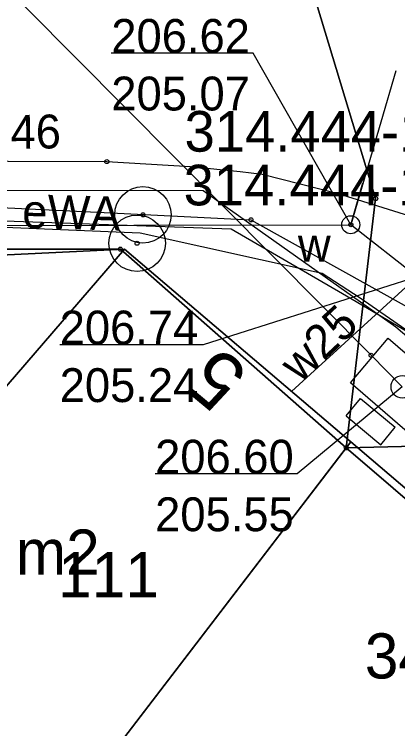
# Model space of a CAD drawing. Extents: x 6512606 to 6513006, y 6022524 to 6022728.
# Drawn here: x 6512794.61 to 6512803.1, y 6022664.12 to 6022679.94 of the extents above; entities that cross this region are included whole.
import ezdxf

# ---------------------------------------------------------------- set-up
doc = ezdxf.new("R2010")
doc.units = 0
for name, color, linetype in [('121-Punkt osnowy szczegółowej', 7, 'Continuous'), ('121-Punkt osnowy szczegółowej-Atr103', 7, 'Continuous'), ('203-punkt graniczny', 7, 'Continuous'), ('211-numer działki ewidencyjnej', 7, 'Continuous'), ('216-obręb ewidencyjny', 7, 'Continuous'), ('217-kontur klasyfikacyjny', 7, 'Continuous'), ('218-kontur użytku gruntowego', 7, 'Continuous'), ('219-działka ewidencyjna', 7, 'Continuous'), ('238-Punkt adresowy budynku', 7, 'Continuous'), ('312-budynek ewidencyjny', 7, 'Continuous'), ('312-oznaczenie budynku ewidencyjnego', 7, 'Continuous'), ('312-oznaczenie budynku ewidencyjnego-Atr117', 7, 'Continuous'), ('320-blok - kondygnacja nadziemna', 7, 'Continuous'), ('4', 7, 'Continuous'), ('chodnik (powierzchnia)', 7, 'Continuous'), ('Default', 7, 'Continuous'), ('inna obudowa przewodu - sieć telekomunikacyjna (linia)', 7, 'Continuous'), ('inna obudowa przewodu - sieć wodociągowa (linia)', 7, 'Continuous'), ('komora podziemna - przewód telekomunikacyjny (powierzchnia)', 7, 'Continuous'), ('krawężnik (linia)', 7, 'Continuous'), ('przewód elektroenergetyczny (linia)', 7, 'Continuous'), ('przewód elektroenergetyczny (linia)-Atr1', 7, 'Continuous'), ('przewód telekomunikacyjny (linia)', 7, 'Continuous'), ('przewód wodociągowy (linia)', 7, 'Continuous'), ('przewód wodociągowy (linia)-Atr1', 7, 'Continuous'), ('punkt o określonej wysokości (sieć telekomunikacyjna)', 7, 'Continuous'), ('punkt o określonej wysokości (sieć telekomunikacyjna)-Atr2', 7, 'Continuous'), ('punkt o określonej wysokości (sieć telekomunikacyjna)-Atr3', 7, 'Continuous'), ('punkt o określonej wysokości (sieć wodociągowa)', 7, 'Continuous'), ('punkt o określonej wysokości (sieć wodociągowa)-Atr2', 7, 'Continuous'), ('punkt o określonej wysokości (sieć wodociągowa)-Atr3', 7, 'Continuous'), ('punkt wysokościowy sztuczny', 7, 'Continuous'), ('punkt wysokościowy sztuczny-Atr2', 7, 'Continuous'), ('szafa telekomunikacyjna (punkt)', 7, 'Continuous'), ('właz okrągły - siec telekomunikacyjna (punkt)', 7, 'Continuous'), ('zasuwa - siec wodociągowa (punkt)', 7, 'Continuous'), ('zasuwa - siec wodociągowa (punkt)-Atr17', 7, 'Continuous')]:
    doc.layers.add(name, color=color, linetype=linetype)

# ---------------------------------------------------------------- blocks, each defined once
blk = doc.blocks.new('203')
at = {"layer": 'Default'}
blk.add_circle((0, 0), 0.45, dxfattribs=at)
blk = doc.blocks.new('US17')
at = {"layer": 'Default'}
for p, q in [((-5, -2.5), (-5, 2.5)), ((-5, 2.5), (5, 2.5)), ((5, -2.5), (5, 2.5)), ((-5, -2.5), (5, -2.5))]:
    blk.add_line(p, q, dxfattribs=at)
blk = doc.blocks.new('US22')
at = {"layer": 'Default'}
blk.add_circle((0, 0), 2.5, dxfattribs=at)
blk = doc.blocks.new('PW01')
at = {"layer": 'Default'}
blk.add_circle((0, 0), 0.45, dxfattribs=at)
blk = doc.blocks.new('US25')
at = {"layer": 'Default'}
blk.add_circle((0, 0), 2, dxfattribs=at)
blk = doc.blocks.new('PW02')
at = {"layer": 'Default'}
blk.add_circle((0, 0), 0.45, dxfattribs=at)
blk = doc.blocks.new('121')
at = {"layer": 'Default'}
for radius in [6.25, 0.45]:
    blk.add_circle((0, 0), radius, dxfattribs=at)

msp = doc.modelspace()

# ---------------------------------------------------------------- linework, layer by layer
at = {"layer": '216-obręb ewidencyjny'}
for points in [[(6512688.62, 6022674.91), (6512702.58, 6022674.18), (6512725.78, 6022672.95), (6512730.35, 6022672.71), (6512735.76, 6022672.94), (6512745.51, 6022673.33), (6512754.87, 6022673.72), (6512768.24, 6022674.27), (6512785.56, 6022674.74), (6512790.49, 6022674.74), (6512796.96, 6022674.74), (6512801.96, 6022670.34), (6512828.67, 6022670.98), (6512833.61, 6022675.02), (6512836.69, 6022675.17), (6512851.94, 6022675.93)], [(6512836.687, 6022675.173), (6512833.61, 6022675.02), (6512828.67, 6022670.98), (6512801.96, 6022670.34), (6512810.18, 6022663.28), (6512825.37, 6022649.66), (6512838.47, 6022634.29), (6512852.25, 6022608.25), (6512853.17, 6022604.51), (6512855.78, 6022583.95), (6512858.85, 6022571.74), (6512828.23, 6022562.62), (6512818.47, 6022559.72), (6512824.714, 6022553.406)], [(6512852.25, 6022608.25), (6512838.47, 6022634.29), (6512825.37, 6022649.66), (6512810.18, 6022663.28), (6512801.96, 6022670.34), (6512796.96, 6022674.74), (6512790.49, 6022674.74), (6512785.56, 6022674.74), (6512768.24, 6022674.27), (6512754.87, 6022673.72), (6512745.51, 6022673.33), (6512735.76, 6022672.94), (6512730.35, 6022672.71), (6512725.78, 6022672.95), (6512702.575, 6022674.177)]]:
    msp.add_lwpolyline(points, dxfattribs=at)
at = {"layer": '217-kontur klasyfikacyjny'}
for points in [[(6512801.96, 6022670.34), (6512795.54, 6022661.95)], [(6512810.18, 6022663.28), (6512801.96, 6022670.34)]]:
    msp.add_lwpolyline(points, dxfattribs=at)
at = {"layer": '218-kontur użytku gruntowego'}
for points in [[(6512798.3, 6022690.12), (6512802.61, 6022675.86)], [(6512802.61, 6022675.86), (6512798.3, 6022690.12)], [(6512802.61, 6022675.86), (6512801.96, 6022670.34)], [(6512801.96, 6022670.34), (6512802.61, 6022675.86)], [(6512796.96, 6022674.74), (6512785.56, 6022674.74)], [(6512785.56, 6022674.74), (6512796.96, 6022674.74)], [(6512801.96, 6022670.34), (6512796.96, 6022674.74)], [(6512796.96, 6022674.74), (6512801.96, 6022670.34)], [(6512801.96, 6022670.34), (6512828.67, 6022670.98)], [(6512828.67, 6022670.98), (6512801.96, 6022670.34)], [(6512801.96, 6022670.34), (6512795.54, 6022661.95)], [(6512795.54, 6022661.95), (6512801.96, 6022670.34)], [(6512810.18, 6022663.28), (6512801.96, 6022670.34)], [(6512801.96, 6022670.34), (6512810.18, 6022663.28)]]:
    msp.add_lwpolyline(points, dxfattribs=at)
at = {"layer": '219-działka ewidencyjna'}
for points in [[(6512802.61, 6022675.86), (6512798.3, 6022690.12)], [(6512802.61, 6022675.86), (6512801.96, 6022670.34)], [(6512796.96, 6022674.74), (6512790.49, 6022674.74)], [(6512801.96, 6022670.34), (6512796.96, 6022674.74)], [(6512828.67, 6022670.98), (6512801.96, 6022670.34)], [(6512801.96, 6022670.34), (6512795.54, 6022661.95)], [(6512801.96, 6022670.34), (6512810.18, 6022663.28)]]:
    msp.add_lwpolyline(points, dxfattribs=at)
at = {"layer": '312-budynek ewidencyjny'}
for points in [[(6512785.32, 6022674.17), (6512797.05, 6022674.74)], [(6512789.92, 6022666.46), (6512797.05, 6022674.74)], [(6512797.05, 6022674.74), (6512789.92, 6022666.46)], [(6512797.05, 6022674.74), (6512802.06, 6022670.47)], [(6512795.54, 6022661.95), (6512802.06, 6022670.47)], [(6512802.06, 6022670.47), (6512795.54, 6022661.95)], [(6512802.06, 6022670.47), (6512810.3, 6022663.44)]]:
    msp.add_lwpolyline(points, dxfattribs=at)
at = {"layer": '320-blok - kondygnacja nadziemna'}
msp.add_lwpolyline([(6512789.92, 6022666.46), (6512797.05, 6022674.74), (6512785.32, 6022674.17), (6512786.09, 6022669.52)], close=True, dxfattribs=at)
at = {"layer": '4'}
for points in [[(6512802.61, 6022675.86), (6512798.3, 6022690.12)], [(6512802.61, 6022675.86), (6512801.96, 6022670.34)], [(6512796.96, 6022674.74), (6512790.49, 6022674.74)], [(6512801.96, 6022670.34), (6512796.96, 6022674.74)], [(6512828.67, 6022670.98), (6512801.96, 6022670.34)], [(6512801.96, 6022670.34), (6512795.54, 6022661.95)], [(6512801.96, 6022670.34), (6512810.18, 6022663.28)]]:
    msp.add_lwpolyline(points, dxfattribs=at)
at = {"layer": 'chodnik (powierzchnia)'}
for points in [[(6512768.21, 6022674.06), (6512768.55, 6022674.06), (6512785.32, 6022674.17), (6512797.05, 6022674.74)], [(6512845.61, 6022610.5), (6512844.69, 6022613.44), (6512844.06, 6022613.28), (6512843.41, 6022615.01), (6512844.01, 6022615.23), (6512838.87, 6022629.83), (6512839.52, 6022630.32), (6512838.94, 6022631.84), (6512838.15, 6022631.88), (6512837.86, 6022632.79), (6512838.13, 6022633.96), (6512826.89, 6022646.81), (6512825.11, 6022648.85), (6512824.32, 6022649.76), (6512820.29, 6022654.03), (6512817.62, 6022656.88), (6512816.1, 6022658.5), (6512810.3, 6022663.44), (6512802.06, 6022670.47), (6512797.05, 6022674.74)]]:
    msp.add_lwpolyline(points, dxfattribs=at)
at = {"layer": 'inna obudowa przewodu - sieć telekomunikacyjna (linia)'}
msp.add_lwpolyline([(6512802.54, 6022672.36), (6512802.51, 6022672.39), (6512787.26, 6022687.76), (6512787.22, 6022687.8)], dxfattribs=at)
at = {"layer": 'inna obudowa przewodu - sieć wodociągowa (linia)'}
msp.add_lwpolyline([(6512787.61, 6022675.99), (6512796.6, 6022675.55)], dxfattribs=at)
at = {"layer": 'komora podziemna - przewód telekomunikacyjny (powierzchnia)'}
msp.add_lwpolyline([(6512804.22, 6022671.62), (6512803.37, 6022670.64), (6512802.05, 6022671.78), (6512802.89, 6022672.77)], close=True, dxfattribs=at)
at = {"layer": 'krawężnik (linia)'}
for points in [[(6512769.23, 6022676.77), (6512772.62, 6022676.76), (6512796.66, 6022676.68), (6512798.51, 6022676.57), (6512799.61, 6022676.46)], [(6512799.61, 6022676.46), (6512800.1, 6022676.4), (6512801.75, 6022675.98), (6512803.57, 6022675.41), (6512805.87, 6022674.59), (6512808.65, 6022673.67), (6512810.69, 6022673.23), (6512812.18, 6022673.12), (6512821.17, 6022672.6), (6512827.66, 6022672.22)]]:
    msp.add_lwpolyline(points, dxfattribs=at)
at = {"layer": 'przewód elektroenergetyczny (linia)'}
for points in [[(6512702.569, 6022673.878), (6512710.28, 6022673.25), (6512716.66, 6022675.97), (6512746.13, 6022674.3), (6512752.79, 6022674.32), (6512760.61, 6022675.35), (6512763.38, 6022676.06), (6512798.79, 6022676.04), (6512803.06, 6022673.02), (6512807.84, 6022668.96), (6512815.24, 6022662.53), (6512819.98, 6022657.77), (6512831.6, 6022645.79), (6512834.59, 6022642.25), (6512837.06, 6022638.75), (6512840.02, 6022634.13), (6512842.26, 6022630.04), (6512846.03, 6022621.35), (6512846.58, 6022618.9), (6512847.6, 6022616.23), (6512852.12, 6022605.09)], [(6512776, 6022676.02), (6512799.41, 6022675.19), (6512801.88, 6022673.76), (6512804.18, 6022672.41), (6512807.52, 6022669.86), (6512808.59, 6022669.6), (6512810.5, 6022669.85), (6512831.73, 6022668.71)], [(6512787.87, 6022675.5), (6512797.4, 6022675.1), (6512801.43, 6022674.21), (6512802.27, 6022673.66)], [(6512802.27, 6022673.66), (6512807.42, 6022670.09), (6512811.38, 6022666.87), (6512814.66, 6022663.43), (6512826.4, 6022651.65), (6512827.82, 6022650.09), (6512834.03, 6022642.46), (6512842.84, 6022631.19), (6512844.67, 6022626.95), (6512847.57, 6022619.87), (6512849.81, 6022612.67), (6512853.56, 6022600.08), (6512856.46, 6022588.83), (6512861.26, 6022569.82), (6512861.768, 6022567.654)]]:
    msp.add_lwpolyline(points, dxfattribs=at)
at = {"layer": 'przewód telekomunikacyjny (linia)'}
msp.add_lwpolyline([(6512803.2, 6022671.69), (6512802.51, 6022672.39), (6512787.26, 6022687.76), (6512786.53, 6022688.5)], dxfattribs=at)
at = {"layer": 'przewód wodociągowy (linia)'}
for points in [[(6512803.06, 6022678.69), (6512802.06, 6022675.28)], [(6512776.98, 6022676.45), (6512777.41, 6022676.47), (6512777.83, 6022676.47), (6512787.32, 6022676), (6512787.61, 6022675.99), (6512796.6, 6022675.55), (6512799.85, 6022675.39), (6512814.29, 6022667.35), (6512815.22, 6022667.12), (6512815.2, 6022666.73), (6512814.74, 6022665.5)], [(6512803.53, 6022674.13), (6512802.06, 6022675.28), (6512802.33, 6022676.21)], [(6512787.64, 6022675.26), (6512802.06, 6022675.28)], [(6512803.53, 6022674.13), (6512800.75, 6022671.59)]]:
    msp.add_lwpolyline(points, dxfattribs=at)
at = {"layer": 'punkt o określonej wysokości (sieć telekomunikacyjna)-Atr2'}
msp.add_lwpolyline([(6512803.2, 6022671.69), (6512800.87, 6022669.76), (6512797.729, 6022669.76)], dxfattribs=at)
at = {"layer": 'punkt o określonej wysokości (sieć wodociągowa)-Atr2'}
for points in [[(6512802.06, 6022675.28), (6512799.9, 6022679.08), (6512796.759, 6022679.08)], [(6512803.53, 6022674.13), (6512798.79, 6022672.62), (6512795.617, 6022672.62)]]:
    msp.add_lwpolyline(points, dxfattribs=at)

# ---------------------------------------------------------------- block references
at = {"layer": '121-Punkt osnowy szczegółowej', "xscale": 0.1, "yscale": 0.10000000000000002}
for p in [(6512797.46, 6022675.5), (6512797.33, 6022674.87)]:
    msp.add_blockref('121', p, dxfattribs=at)
at = {"layer": '203-punkt graniczny', "xscale": 0.1, "yscale": 0.10000000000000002}
for p in [(6512802.61, 6022675.86), (6512796.96, 6022674.74), (6512801.96, 6022670.34)]:
    msp.add_blockref('203', p, dxfattribs=at)
at = {"layer": 'punkt o określonej wysokości (sieć telekomunikacyjna)', "xscale": 0.1, "yscale": 0.09999999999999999, "rotation": -44.435}
msp.add_blockref('PW01', (6512802.51, 6022672.39), dxfattribs=at)
at = {"layer": 'punkt o określonej wysokości (sieć wodociągowa)', "xscale": 0.1, "yscale": 0.10000000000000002}
msp.add_blockref('PW01', (6512799.85, 6022675.39), dxfattribs=at)
at = {"layer": 'punkt o określonej wysokości (sieć wodociągowa)', "xscale": 0.09999999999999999, "yscale": 0.1, "rotation": 74.539}
msp.add_blockref('PW01', (6512802.06, 6022675.28), dxfattribs=at)
at = {"layer": 'punkt wysokościowy sztuczny', "xscale": 0.1, "yscale": 0.10000000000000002}
msp.add_blockref('PW02', (6512796.66, 6022676.68), dxfattribs=at)
at = {"layer": 'szafa telekomunikacyjna (punkt)', "xscale": 0.10000000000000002, "yscale": 0.1, "rotation": -39.63600000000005}
msp.add_blockref('US17', (6512802.5, 6022670.92), dxfattribs=at)
at = {"layer": 'właz okrągły - siec telekomunikacyjna (punkt)', "xscale": 0.1, "yscale": 0.10000000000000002, "rotation": -43.02000000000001}
msp.add_blockref('US22', (6512803.2, 6022671.69), dxfattribs=at)
at = {"layer": 'zasuwa - siec wodociągowa (punkt)', "xscale": 0.09999999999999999, "yscale": 0.1, "rotation": 74.539}
msp.add_blockref('US25', (6512802.06, 6022675.28), dxfattribs=at)

# ---------------------------------------------------------------- texts
at = {"layer": '121-Punkt osnowy szczegółowej-Atr103'}
for s, p in [('314.444-113105', (6512798.38, 6022676.9)), ('314.444-113106', (6512798.36, 6022675.71))]:
    msp.add_text(s, height=0.9, dxfattribs=at).set_placement(p)
at = {"layer": '211-numer działki ewidencyjnej'}
msp.add_text('34/1', height=1, dxfattribs=at).set_placement((6512802.37, 6022665.23))
at = {"layer": '238-Punkt adresowy budynku'}
msp.add_text('5', height=1.25, rotation=140.363, dxfattribs=at).set_placement((6512799.84, 6022672.03))
at = {"layer": '312-oznaczenie budynku ewidencyjnego'}
msp.add_text('111', height=1, dxfattribs=at).set_placement((6512795.58, 6022667.03))
at = {"layer": '312-oznaczenie budynku ewidencyjnego-Atr117'}
msp.add_text('m2', height=1, dxfattribs=at).set_placement((6512794.645, 6022667.53))
at = {"layer": '4'}
msp.add_text('34/1', height=1, dxfattribs=at).set_placement((6512802.37, 6022665.23))
at = {"layer": 'przewód elektroenergetyczny (linia)-Atr1'}
msp.add_text('eWA', height=0.75, rotation=358.456, dxfattribs=at).set_placement((6512794.78, 6022675.21))
at = {"layer": 'przewód wodociągowy (linia)-Atr1'}
msp.add_text('w25', height=0.75, rotation=43.133, dxfattribs=at).set_placement((6512800.93, 6022671.76))
at = {"layer": 'punkt o określonej wysokości (sieć telekomunikacyjna)-Atr2'}
msp.add_text('206.60', height=0.75, dxfattribs=at).set_placement((6512797.729, 6022669.768))
at = {"layer": 'punkt o określonej wysokości (sieć telekomunikacyjna)-Atr3'}
msp.add_text('205.55', height=0.75, dxfattribs=at).set_placement((6512797.729, 6022668.492))
at = {"layer": 'punkt o określonej wysokości (sieć wodociągowa)-Atr2'}
for s, p in [('206.62', (6512796.759, 6022679.088)), ('206.74', (6512795.617, 6022672.628))]:
    msp.add_text(s, height=0.75, dxfattribs=at).set_placement(p)
at = {"layer": 'punkt o określonej wysokości (sieć wodociągowa)-Atr3'}
for s, p in [('205.07', (6512796.759, 6022677.812)), ('205.24', (6512795.617, 6022671.353))]:
    msp.add_text(s, height=0.75, dxfattribs=at).set_placement(p)
at = {"layer": 'punkt wysokościowy sztuczny-Atr2'}
msp.add_text('206.46', height=0.75, rotation=0.62, dxfattribs=at).set_placement((6512792.58, 6022676.94))
at = {"layer": 'zasuwa - siec wodociągowa (punkt)-Atr17'}
msp.add_text('w', height=0.75, dxfattribs=at).set_placement((6512800.89, 6022674.46))

doc.saveas('drawing.dxf')
